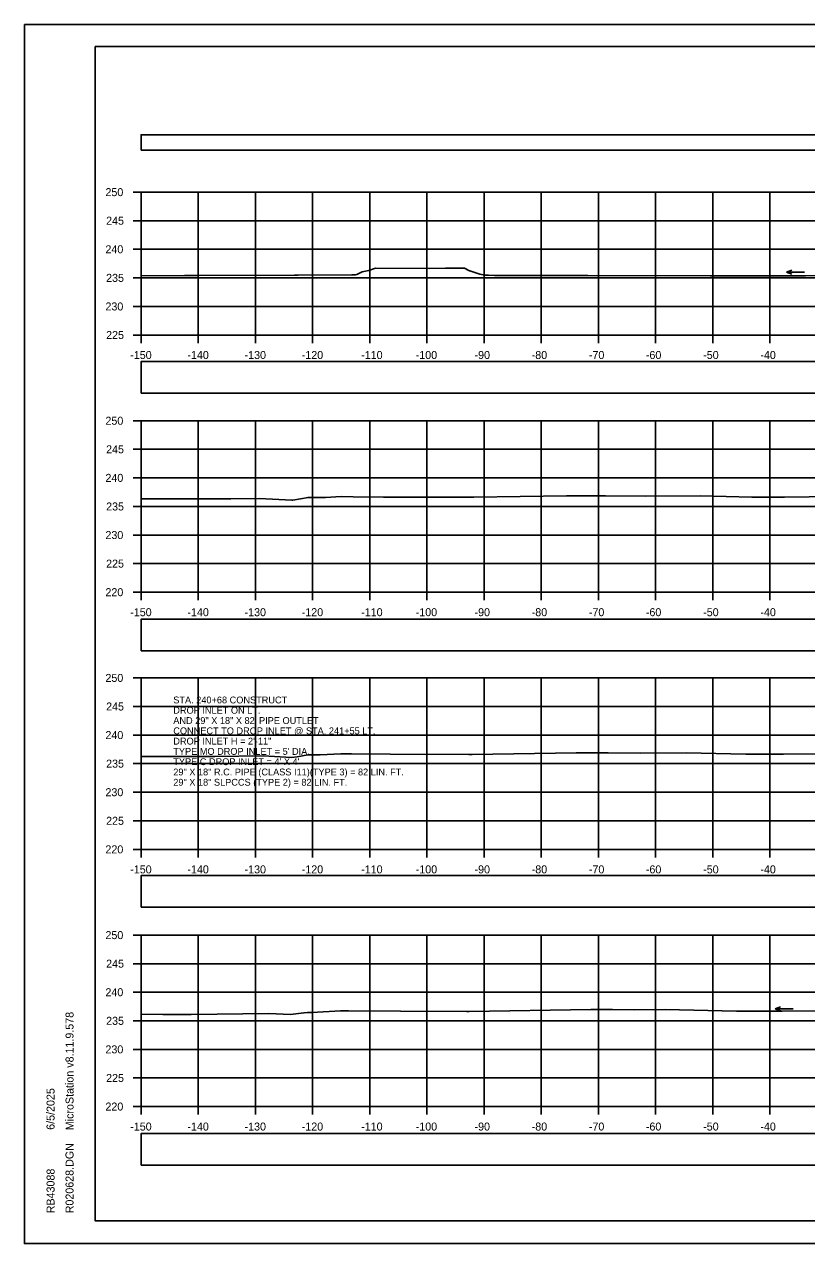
# Model space of a CAD drawing. Extents: x 1369627 to 1374022, y 380035 to 398173.
# Drawn here: x 1371928.1 to 1372065, y 389639 to 389852.3 of the extents above; entities that cross this region are included whole.
import ezdxf

# ---------------------------------------------------------------- set-up
doc = ezdxf.new("R2010")
doc.units = 0
for name, color, linetype in [('Default', 7, 'Continuous'), ('R_Axis', 7, 'Continuous'), ('R_Axis Annot', 7, 'Continuous'), ('R_Border', 7, 'Continuous'), ('R_Exist Surface', 7, 'Continuous'), ('R_Grid', 7, 'Continuous'), ('R_No Plot', 7, 'Continuous'), ('R_Water Annot', 7, 'Continuous')]:
    doc.layers.add(name, color=color, linetype=linetype)

msp = doc.modelspace()

# ---------------------------------------------------------------- linework, layer by layer
at = {"layer": 'Default'}
for points in [[(1371948.53, 389830.31), (1372248.53, 389830.31), (1372248.53, 389833.01), (1371948.53, 389833.01)], [(1371948.53, 389787.8), (1372248.53, 389787.8), (1372248.53, 389793.32), (1371948.53, 389793.32)], [(1371948.53, 389742.71), (1372248.53, 389742.71), (1372248.53, 389748.23), (1371948.53, 389748.23)], [(1371948.53, 389697.85), (1372248.53, 389697.85), (1372248.53, 389703.37), (1371948.53, 389703.37)], [(1371948.53, 389652.73), (1372248.53, 389652.73), (1372248.53, 389658.25), (1371948.53, 389658.25)]]:
    msp.add_lwpolyline(points, close=True, dxfattribs=at)
at = {"layer": 'R_Axis'}
for p, q in [((1371947.13, 389822.97), (1371948.53, 389822.97)), ((1371948.53, 389797.97), (1371948.53, 389822.97)), ((1371947.13, 389817.97), (1371948.53, 389817.97)), ((1371947.13, 389812.97), (1371948.53, 389812.97)), ((1371947.13, 389807.97), (1371948.53, 389807.97)), ((1371947.13, 389802.97), (1371948.53, 389802.97)), ((1371947.13, 389797.97), (1371948.53, 389797.97)), ((1371948.53, 389797.97), (1372248.53, 389797.97)), ((1371948.53, 389796.57), (1371948.53, 389797.97)), ((1371958.53, 389796.57), (1371958.53, 389797.97)), ((1371968.53, 389796.57), (1371968.53, 389797.97)), ((1371978.53, 389796.57), (1371978.53, 389797.97)), ((1371988.53, 389796.57), (1371988.53, 389797.97)), ((1371998.53, 389796.57), (1371998.53, 389797.97)), ((1372008.53, 389796.57), (1372008.53, 389797.97)), ((1372018.53, 389796.57), (1372018.53, 389797.97)), ((1372028.53, 389796.57), (1372028.53, 389797.97)), ((1372038.53, 389796.57), (1372038.53, 389797.97)), ((1372048.53, 389796.57), (1372048.53, 389797.97)), ((1372058.53, 389796.57), (1372058.53, 389797.97)), ((1371947.13, 389782.97), (1371948.53, 389782.97)), ((1371948.53, 389752.97), (1371948.53, 389782.97)), ((1371947.13, 389777.97), (1371948.53, 389777.97)), ((1371947.13, 389772.97), (1371948.53, 389772.97)), ((1371947.13, 389767.97), (1371948.53, 389767.97)), ((1371947.13, 389762.97), (1371948.53, 389762.97)), ((1371947.13, 389757.97), (1371948.53, 389757.97)), ((1371947.13, 389752.97), (1371948.53, 389752.97)), ((1371948.53, 389752.97), (1372248.53, 389752.97)), ((1371948.53, 389751.57), (1371948.53, 389752.97)), ((1371958.53, 389751.57), (1371958.53, 389752.97)), ((1371968.53, 389751.57), (1371968.53, 389752.97)), ((1371978.53, 389751.57), (1371978.53, 389752.97)), ((1371988.53, 389751.57), (1371988.53, 389752.97)), ((1371998.53, 389751.57), (1371998.53, 389752.97)), ((1372008.53, 389751.57), (1372008.53, 389752.97)), ((1372018.53, 389751.57), (1372018.53, 389752.97)), ((1372028.53, 389751.57), (1372028.53, 389752.97)), ((1372038.53, 389751.57), (1372038.53, 389752.97)), ((1372048.53, 389751.57), (1372048.53, 389752.97)), ((1372058.53, 389751.57), (1372058.53, 389752.97)), ((1371947.13, 389737.97), (1371948.53, 389737.97)), ((1371948.53, 389707.97), (1371948.53, 389737.97)), ((1371947.13, 389732.97), (1371948.53, 389732.97)), ((1371947.13, 389727.97), (1371948.53, 389727.97)), ((1371947.13, 389722.97), (1371948.53, 389722.97)), ((1371947.13, 389717.97), (1371948.53, 389717.97)), ((1371947.13, 389712.97), (1371948.53, 389712.97)), ((1371947.13, 389707.97), (1371948.53, 389707.97)), ((1371948.53, 389707.97), (1372248.53, 389707.97)), ((1371948.53, 389706.57), (1371948.53, 389707.97)), ((1371958.53, 389706.57), (1371958.53, 389707.97)), ((1371968.53, 389706.57), (1371968.53, 389707.97)), ((1371978.53, 389706.57), (1371978.53, 389707.97)), ((1371988.53, 389706.57), (1371988.53, 389707.97)), ((1371998.53, 389706.57), (1371998.53, 389707.97)), ((1372008.53, 389706.57), (1372008.53, 389707.97)), ((1372018.53, 389706.57), (1372018.53, 389707.97)), ((1372028.53, 389706.57), (1372028.53, 389707.97)), ((1372038.53, 389706.57), (1372038.53, 389707.97)), ((1372048.53, 389706.57), (1372048.53, 389707.97)), ((1372058.53, 389706.57), (1372058.53, 389707.97)), ((1371947.13, 389692.97), (1371948.53, 389692.97)), ((1371948.53, 389662.97), (1371948.53, 389692.97)), ((1371947.13, 389687.97), (1371948.53, 389687.97)), ((1371947.13, 389682.97), (1371948.53, 389682.97)), ((1371947.13, 389677.97), (1371948.53, 389677.97)), ((1371947.13, 389672.97), (1371948.53, 389672.97)), ((1371947.13, 389667.97), (1371948.53, 389667.97)), ((1371947.13, 389662.97), (1371948.53, 389662.97)), ((1371948.53, 389662.97), (1372248.53, 389662.97)), ((1371948.53, 389661.57), (1371948.53, 389662.97)), ((1371958.53, 389661.57), (1371958.53, 389662.97)), ((1371968.53, 389661.57), (1371968.53, 389662.97)), ((1371978.53, 389661.57), (1371978.53, 389662.97)), ((1371988.53, 389661.57), (1371988.53, 389662.97)), ((1371998.53, 389661.57), (1371998.53, 389662.97)), ((1372008.53, 389661.57), (1372008.53, 389662.97)), ((1372018.53, 389661.57), (1372018.53, 389662.97)), ((1372028.53, 389661.57), (1372028.53, 389662.97)), ((1372038.53, 389661.57), (1372038.53, 389662.97)), ((1372048.53, 389661.57), (1372048.53, 389662.97)), ((1372058.53, 389661.57), (1372058.53, 389662.97))]:
    msp.add_line(p, q, dxfattribs=at)
at = {"layer": 'R_Border'}
for p, q in [((1371940.53, 389848.43), (1372256.71, 389848.43)), ((1371940.53, 389642.97), (1371940.53, 389848.43)), ((1371940.53, 389642.97), (1371940.53, 389642.97)), ((1372256.71, 389642.97), (1371940.53, 389642.97))]:
    msp.add_line(p, q, dxfattribs=at)
at = {"layer": 'R_Exist Surface'}
for points in [[(1371948.53, 389808.33), (1371956.16, 389808.38), (1371958.4, 389808.4), (1371975.37, 389808.46), (1371975.52, 389808.44), (1371976, 389808.45), (1371985.4, 389808.48), (1371986.02, 389808.49), (1371986.3, 389808.54), (1371987.2, 389809), (1371988.38, 389809.25), (1371989.53, 389809.64), (1371999.05, 389809.63), (1372001.77, 389809.65), (1372005.1, 389809.67), (1372005.89, 389809.25), (1372005.97, 389809.21), (1372006.05, 389809.19), (1372007.77, 389808.64), (1372008.65, 389808.46), (1372009.33, 389808.45), (1372010.34, 389808.41), (1372023.86, 389808.38), (1372025.13, 389808.41), (1372026.71, 389808.4), (1372048.1, 389808.33), (1372048.35, 389808.33), (1372064.32, 389808.33), (1372064.78, 389808.34), (1372068.74, 389808.46)], [(1371948.53, 389769.31), (1371963.08, 389769.29), (1371964.23, 389769.3), (1371969.25, 389769.36), (1371974.93, 389769.07), (1371975.06, 389769.08), (1371977.74, 389769.54), (1371980.81, 389769.55), (1371983.53, 389769.7), (1371985.65, 389769.66), (1371990.92, 389769.62), (1372006.13, 389769.58), (1372006.75, 389769.58), (1372022.95, 389769.84), (1372029.78, 389769.81), (1372036.74, 389769.77), (1372046.39, 389769.83), (1372055.37, 389769.62), (1372061.09, 389769.61), (1372069.71, 389769.7)], [(1371948.53, 389724.23), (1371949.55, 389724.22), (1371959.52, 389724.2), (1371961.45, 389724.21), (1371969.92, 389724.32), (1371974.83, 389724.07), (1371975.84, 389724.19), (1371977.7, 389724.5), (1371979.84, 389724.51), (1371983.48, 389724.71), (1371985.32, 389724.68), (1371992.12, 389724.63), (1372005.86, 389724.59), (1372006.43, 389724.59), (1372024.64, 389724.89), (1372030.27, 389724.86), (1372035.98, 389724.83), (1372043.92, 389724.87), (1372054.31, 389724.63), (1372060.92, 389724.62), (1372068.76, 389724.7)], [(1371948.53, 389679.11), (1371952.34, 389679.07), (1371954.19, 389679.07), (1371957.28, 389679.09), (1371970.91, 389679.25), (1371974.67, 389679.06), (1371977.01, 389679.34), (1371977.65, 389679.45), (1371978.38, 389679.45), (1371983.4, 389679.73), (1371984.84, 389679.7), (1371993.93, 389679.63), (1372005.46, 389679.6), (1372005.94, 389679.6), (1372027.19, 389679.95), (1372030.99, 389679.93), (1372034.85, 389679.91), (1372040.21, 389679.94), (1372052.71, 389679.65), (1372060.67, 389679.63), (1372067.34, 389679.7)]]:
    msp.add_lwpolyline(points, dxfattribs=at)
at = {"layer": 'R_Grid'}
for p, q in [((1371948.53, 389822.97), (1372248.53, 389822.97)), ((1371948.53, 389797.97), (1371948.53, 389822.97)), ((1371958.53, 389797.97), (1371958.53, 389822.97)), ((1371968.53, 389797.97), (1371968.53, 389822.97)), ((1371978.53, 389797.97), (1371978.53, 389822.97)), ((1371988.53, 389797.97), (1371988.53, 389822.97)), ((1371998.53, 389797.97), (1371998.53, 389822.97)), ((1372008.53, 389797.97), (1372008.53, 389822.97)), ((1372018.53, 389797.97), (1372018.53, 389822.97)), ((1372028.53, 389797.97), (1372028.53, 389822.97)), ((1372038.53, 389797.97), (1372038.53, 389822.97)), ((1372048.53, 389797.97), (1372048.53, 389822.97)), ((1372058.53, 389797.97), (1372058.53, 389822.97)), ((1371948.53, 389817.97), (1372248.53, 389817.97)), ((1371948.53, 389812.97), (1372248.53, 389812.97)), ((1371948.53, 389807.97), (1372248.53, 389807.97)), ((1371948.53, 389802.97), (1372248.53, 389802.97)), ((1371948.53, 389797.97), (1372248.53, 389797.97)), ((1371948.53, 389782.97), (1372248.53, 389782.97)), ((1371948.53, 389752.97), (1371948.53, 389782.97)), ((1371958.53, 389752.97), (1371958.53, 389782.97)), ((1371968.53, 389752.97), (1371968.53, 389782.97)), ((1371978.53, 389752.97), (1371978.53, 389782.97)), ((1371988.53, 389752.97), (1371988.53, 389782.97)), ((1371998.53, 389752.97), (1371998.53, 389782.97)), ((1372008.53, 389752.97), (1372008.53, 389782.97)), ((1372018.53, 389752.97), (1372018.53, 389782.97)), ((1372028.53, 389752.97), (1372028.53, 389782.97)), ((1372038.53, 389752.97), (1372038.53, 389782.97)), ((1372048.53, 389752.97), (1372048.53, 389782.97)), ((1372058.53, 389752.97), (1372058.53, 389782.97)), ((1371948.53, 389777.97), (1372248.53, 389777.97)), ((1371948.53, 389772.97), (1372248.53, 389772.97)), ((1371948.53, 389767.97), (1372248.53, 389767.97)), ((1371948.53, 389762.97), (1372248.53, 389762.97)), ((1371948.53, 389757.97), (1372248.53, 389757.97)), ((1371948.53, 389752.97), (1372248.53, 389752.97)), ((1371948.53, 389737.97), (1372248.53, 389737.97)), ((1371948.53, 389707.97), (1371948.53, 389737.97)), ((1371958.53, 389707.97), (1371958.53, 389737.97)), ((1371968.53, 389707.97), (1371968.53, 389737.97)), ((1371978.53, 389707.97), (1371978.53, 389737.97)), ((1371988.53, 389707.97), (1371988.53, 389737.97)), ((1371998.53, 389707.97), (1371998.53, 389737.97)), ((1372008.53, 389707.97), (1372008.53, 389737.97)), ((1372018.53, 389707.97), (1372018.53, 389737.97)), ((1372028.53, 389707.97), (1372028.53, 389737.97)), ((1372038.53, 389707.97), (1372038.53, 389737.97)), ((1372048.53, 389707.97), (1372048.53, 389737.97)), ((1372058.53, 389707.97), (1372058.53, 389737.97)), ((1371948.53, 389732.97), (1372248.53, 389732.97)), ((1371948.53, 389727.97), (1372248.53, 389727.97)), ((1371948.53, 389722.97), (1372248.53, 389722.97)), ((1371948.53, 389717.97), (1372248.53, 389717.97)), ((1371948.53, 389712.97), (1372248.53, 389712.97)), ((1371948.53, 389707.97), (1372248.53, 389707.97)), ((1371948.53, 389692.97), (1372248.53, 389692.97)), ((1371948.53, 389662.97), (1371948.53, 389692.97)), ((1371958.53, 389662.97), (1371958.53, 389692.97)), ((1371968.53, 389662.97), (1371968.53, 389692.97)), ((1371978.53, 389662.97), (1371978.53, 389692.97)), ((1371988.53, 389662.97), (1371988.53, 389692.97)), ((1371998.53, 389662.97), (1371998.53, 389692.97)), ((1372008.53, 389662.97), (1372008.53, 389692.97)), ((1372018.53, 389662.97), (1372018.53, 389692.97)), ((1372028.53, 389662.97), (1372028.53, 389692.97)), ((1372038.53, 389662.97), (1372038.53, 389692.97)), ((1372048.53, 389662.97), (1372048.53, 389692.97)), ((1372058.53, 389662.97), (1372058.53, 389692.97)), ((1371948.53, 389687.97), (1372248.53, 389687.97)), ((1371948.53, 389682.97), (1372248.53, 389682.97)), ((1371948.53, 389677.97), (1372248.53, 389677.97)), ((1371948.53, 389672.97), (1372248.53, 389672.97)), ((1371948.53, 389667.97), (1372248.53, 389667.97)), ((1371948.53, 389662.97), (1372248.53, 389662.97))]:
    msp.add_line(p, q, dxfattribs=at)
at = {"layer": 'R_No Plot'}
for p, q in [((1371928.13, 389852.32), (1372261.46, 389852.32)), ((1371928.13, 389638.99), (1372261.46, 389638.99))]:
    msp.add_line(p, q, dxfattribs=at)
for points in [[(1371928.12, 389852.32), (1372261.46, 389852.32), (1372261.46, 389638.99), (1371928.12, 389638.99)], [(1372174.45, 389848.43), (1372194.07, 389848.43), (1372194.07, 389838.55), (1372210.18, 389838.55), (1372233.38, 389838.55), (1372233.38, 389805.88), (1372256.59, 389805.88), (1372256.71, 389642.97), (1371940.53, 389642.97), (1371940.53, 389848.43)]]:
    msp.add_lwpolyline(points, close=True, dxfattribs=at)
at = {"layer": 'R_Water Annot'}
for p, q in [((1372061.43, 389808.98), (1372062.39, 389809.33)), ((1372064.57, 389808.98), (1372061.43, 389808.98)), ((1372061.43, 389808.98), (1372062.39, 389808.63)), ((1372059.45, 389680.07), (1372060.42, 389680.42)), ((1372062.6, 389680.07), (1372059.45, 389680.07)), ((1372059.45, 389680.07), (1372060.42, 389679.72))]:
    msp.add_line(p, q, dxfattribs=at)

# ---------------------------------------------------------------- texts
at = {"layer": 'R_Axis Annot'}
for s, p in [('250', (1371942.3, 389822.27)), ('245', (1371942.42, 389817.27)), ('240', (1371942.3, 389812.27)), ('235', (1371942.42, 389807.27)), ('230', (1371942.3, 389802.27)), ('225', (1371942.42, 389797.27)), ('-150', (1371946.64, 389793.77)), ('-140', (1371956.64, 389793.77)), ('-130', (1371966.64, 389793.77)), ('-120', (1371976.64, 389793.77)), ('-110', (1371987.04, 389793.77)), ('-100', (1371996.58, 389793.77)), ('-90', (1372006.87, 389793.77)), ('-80', (1372016.87, 389793.77)), ('-70', (1372026.87, 389793.77)), ('-60', (1372036.84, 389793.77)), ('-50', (1372046.87, 389793.77)), ('-40', (1372056.87, 389793.77)), ('250', (1371942.3, 389782.27)), ('245', (1371942.42, 389777.27)), ('240', (1371942.3, 389772.27)), ('235', (1371942.42, 389767.27)), ('230', (1371942.3, 389762.27)), ('225', (1371942.42, 389757.27)), ('220', (1371942.3, 389752.27)), ('-150', (1371946.64, 389748.77)), ('-140', (1371956.64, 389748.77)), ('-130', (1371966.64, 389748.77)), ('-120', (1371976.64, 389748.77)), ('-110', (1371987.04, 389748.77)), ('-100', (1371996.58, 389748.77)), ('-90', (1372006.87, 389748.77)), ('-80', (1372016.87, 389748.77)), ('-70', (1372026.87, 389748.77)), ('-60', (1372036.84, 389748.77)), ('-50', (1372046.87, 389748.77)), ('-40', (1372056.87, 389748.77)), ('250', (1371942.3, 389737.27)), ('245', (1371942.42, 389732.27)), ('240', (1371942.3, 389727.27)), ('235', (1371942.42, 389722.27)), ('230', (1371942.3, 389717.27)), ('225', (1371942.42, 389712.27)), ('220', (1371942.3, 389707.27)), ('-150', (1371946.64, 389703.77)), ('-140', (1371956.64, 389703.77)), ('-130', (1371966.64, 389703.77)), ('-120', (1371976.64, 389703.77)), ('-110', (1371987.04, 389703.77)), ('-100', (1371996.58, 389703.77)), ('-90', (1372006.87, 389703.77)), ('-80', (1372016.87, 389703.77)), ('-70', (1372026.87, 389703.77)), ('-60', (1372036.84, 389703.77)), ('-50', (1372046.87, 389703.77)), ('-40', (1372056.87, 389703.77)), ('250', (1371942.3, 389692.27)), ('245', (1371942.42, 389687.27)), ('240', (1371942.3, 389682.27)), ('235', (1371942.42, 389677.27)), ('230', (1371942.3, 389672.27)), ('225', (1371942.42, 389667.27)), ('220', (1371942.3, 389662.27)), ('-150', (1371946.64, 389658.77)), ('-140', (1371956.64, 389658.77)), ('-130', (1371966.64, 389658.77)), ('-120', (1371976.64, 389658.77)), ('-110', (1371987.04, 389658.77)), ('-100', (1371996.58, 389658.77)), ('-90', (1372006.87, 389658.77)), ('-80', (1372016.87, 389658.77)), ('-70', (1372026.87, 389658.77)), ('-60', (1372036.84, 389658.77)), ('-50', (1372046.87, 389658.77)), ('-40', (1372056.87, 389658.77))]:
    msp.add_text(s, height=1.4, dxfattribs=at).set_placement(p)
at = {"layer": 'R_Border'}
for s, p in [('MicroStation v8.11.9.578', (1371936.72, 389658.83)), ('6/5/2025', (1371933.4, 389658.9)), ('R020628.DGN', (1371936.72, 389644.29)), ('RB43088', (1371933.4, 389644.29))]:
    msp.add_text(s, height=1.4, rotation=90, dxfattribs=at).set_placement(p)
at = {"layer": 'R_Water Annot'}
for s, p in [('STA. 240+68 CONSTRUCT', (1371954.17, 389733.51)), ('DROP INLET ON LT.', (1371954.17, 389731.71)), ('AND 29" X 18" X 82\' PIPE OUTLET', (1371954.17, 389729.91)), ('CONNECT TO DROP INLET @ STA. 241+55 LT.', (1371954.17, 389728.11)), ('DROP INLET H = 2\'-11"', (1371954.17, 389726.31)), ("TYPE MO DROP INLET = 5' DIA.", (1371954.17, 389724.51)), ("TYPE C DROP INLET = 4' X 4'", (1371954.17, 389722.71)), ('29" X 18" R.C. PIPE (CLASS I11)(TYPE 3) = 82 LIN. FT.', (1371954.17, 389720.91)), ('29" X 18" SLPCCS (TYPE 2) = 82 LIN. FT.', (1371954.17, 389719.11))]:
    msp.add_text(s, height=1.2, dxfattribs=at).set_placement(p)

doc.saveas('drawing.dxf')
